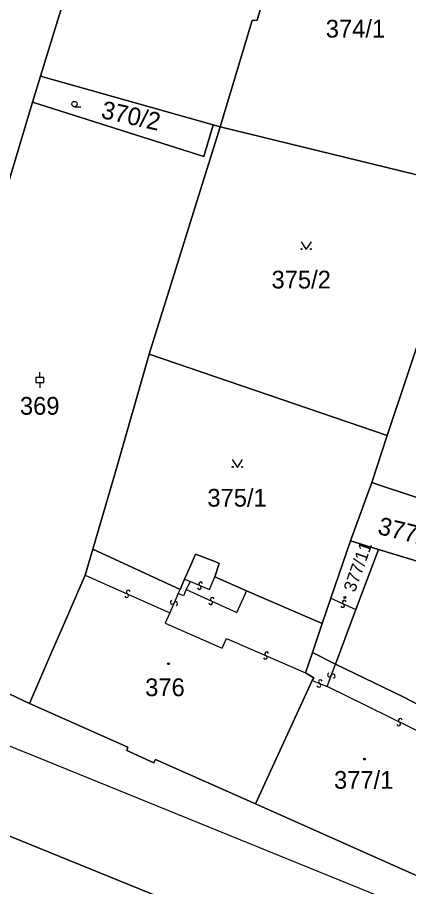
# Model space of a CAD drawing. Extents: x -600309 to -598967, y -1161267 to -1160292.
# Drawn here: x -600116.9 to -600079.4, y -1161104 to -1161020.8 of the extents above; entities that cross this region are included whole.
import ezdxf

# ---------------------------------------------------------------- set-up
doc = ezdxf.new("R2010")
doc.units = 0
for name, color, linetype in [('Level 1', 7, 'Continuous'), ('Level 13', 7, 'Continuous'), ('Level 3', 7, 'Continuous'), ('Level 4', 7, 'Continuous'), ('Level 5', 7, 'Continuous'), ('Level 60', 7, 'Continuous'), ('Vrstva 60', 7, 'Continuous')]:
    doc.layers.add(name, color=color, linetype=linetype)

msp = doc.modelspace()

# ---------------------------------------------------------------- linework, layer by layer
at = {"layer": 'Level 1'}
for points in [[(-600090.57, -1161009.4), (-600093.97, -1161021.04), (-600094.44, -1161021.09), (-600097.52, -1161031.25)], [(-600308.541, -1161016.585), (-600293.63, -1161026), (-600269.66, -1161037.42), (-600029.19, -1161135.15), (-600013.53, -1161140.37), (-599983.56, -1161149.75), (-599958.61, -1161155.76), (-599866.12, -1161178.6), (-599796.72, -1161205.03)], [(-600111.91, -1161017.25), (-600114.72, -1161026.42)], [(-600114.72, -1161026.42), (-600115.5, -1161028.9)], [(-600114.72, -1161026.42), (-600098.17, -1161031.07)], [(-600123.24, -1161054.69), (-600122.72, -1161052.98), (-600115.5, -1161028.9)], [(-600115.5, -1161028.9), (-600099.08, -1161034.09), (-600098.17, -1161031.07)], [(-600097.52, -1161031.25), (-600104.3, -1161053.03)], [(-600098.17, -1161031.07), (-600097.52, -1161031.25)], [(-600073.54, -1161037.09), (-600097.52, -1161031.25)], [(-600081.51, -1161060.83), (-600073.54, -1161037.09)], [(-600109.73, -1161071.7), (-600107.54, -1161064.29), (-600104.3, -1161053.03)], [(-600104.3, -1161053.03), (-600081.51, -1161060.83)], [(-600081.51, -1161060.83), (-600082.98, -1161065.32)], [(-600082.98, -1161065.32), (-600085.02, -1161070.92)], [(-600082.98, -1161065.32), (-600082.42, -1161065.5), (-600072.66, -1161068.75)], [(-600086.89, -1161076.41), (-600085.02, -1161070.92)], [(-600082.34, -1161071.73), (-600085.02, -1161070.92)], [(-600110.46, -1161074.18), (-600109.73, -1161071.7)], [(-600109.73, -1161071.7), (-600101.36, -1161075.55)], [(-600100.93, -1161074.58), (-600100.37, -1161073.3), (-600099.88, -1161072.19), (-600097.94, -1161072.91), (-600097.61, -1161073.09), (-600098.02, -1161074.35)], [(-600082.34, -1161071.73), (-600084.5, -1161077.49)], [(-600074.41, -1161074.14), (-600082.34, -1161071.73)], [(-600110.46, -1161074.18), (-600112.43, -1161078.77), (-600113.8, -1161081.89), (-600115.78, -1161086.48)], [(-600101.36, -1161075.55), (-600100.93, -1161074.58)], [(-600098.02, -1161074.35), (-600094.98, -1161075.7)], [(-600094.98, -1161075.7), (-600087.72, -1161078.83)], [(-600087.72, -1161078.83), (-600086.89, -1161076.41)], [(-600084.5, -1161077.49), (-600086.46, -1161082.72)], [(-600088.67, -1161081.61), (-600087.72, -1161078.83)], [(-600131.34, -1161079.28), (-600130.36, -1161079.68), (-600119.59, -1161084.7), (-600115.78, -1161086.48)], [(-600089.33, -1161083.56), (-600088.67, -1161081.61)], [(-600086.46, -1161082.72), (-600088.67, -1161081.61)], [(-600072.97, -1161094.37), (-600071.25, -1161090.38), (-600072.44, -1161089.76), (-600079.97, -1161085.85), (-600086.46, -1161082.72)], [(-600088.68, -1161084.27), (-600088.55, -1161084.03), (-600089.33, -1161083.56)], [(-600094.12, -1161096.1), (-600088.68, -1161084.27)], [(-600115.78, -1161086.48), (-600106.36, -1161090.68), (-600106.45, -1161090.97), (-600103.88, -1161092.16), (-600103.71, -1161091.85), (-600094.12, -1161096.1)], [(-600094.12, -1161096.1), (-600078.84, -1161102.88)]]:
    msp.add_lwpolyline(points, dxfattribs=at)
at = {"layer": 'Level 13'}
for centre, start, end in [((-600099.367, -1161075.031), 14.66448, 246.76248), ((-600106.324, -1161075.812), 13.4037, 245.50169), ((-600099.512, -1161075.369), 194.45003, 67.04003), ((-600106.476, -1161076.148), 193.18924, 65.77924), ((-600098.263, -1161076.502), 13.2576, 245.3556), ((-600102.108, -1161076.785), 103.51266, 336.10266), ((-600101.772, -1161076.936), 283.72711, 155.82511), ((-600098.416, -1161076.838), 193.04314, 65.63314), ((-600085.777, -1161077.117), 192.84088, 65.43088), ((-600085.622, -1161076.783), 13.05534, 245.15334), ((-600093.045, -1161081.732), 13.78302, 245.88102), ((-600093.194, -1161082.068), 193.56856, 66.15856), ((-600087.032, -1161083.733), 106.72913, 338.82712), ((-600086.688, -1161083.866), 286.51467, 159.10467), ((-600088.053, -1161084.739), 194.10698, 66.69698), ((-600087.906, -1161084.401), 14.32143, 246.41943), ((-600080.238, -1161088.105), 11.09, 243.68), ((-600080.403, -1161088.435), 191.30445, 63.40245)]:
    msp.add_arc(centre, 0.184, start, end, dxfattribs=at)
at = {"layer": 'Level 3'}
for points in [[(-600066.21, -1161108.54), (-600067.74, -1161109.99), (-600069.58, -1161110.09), (-600115.09, -1161091.62), (-600246.17, -1161038.84), (-600272.96, -1161027.28), (-600294.57, -1161016.1), (-600302.87, -1161010.53), (-600308.541, -1161006.93)], [(-600110.46, -1161074.18), (-600102.34, -1161077.79)], [(-600100.93, -1161074.58), (-600100.36, -1161074.81)], [(-600100.77, -1161075.58), (-600100.36, -1161074.81)], [(-600100.36, -1161074.81), (-600098.52, -1161075.58), (-600098.02, -1161074.35)], [(-600101.53, -1161075.94), (-600101.36, -1161075.55)], [(-600100.77, -1161075.58), (-600101.03, -1161076.16), (-600101.53, -1161075.94)], [(-600100.77, -1161075.58), (-600095.9, -1161077.76), (-600095.12, -1161076.01), (-600094.98, -1161075.7)], [(-600101.53, -1161075.94), (-600102.34, -1161077.79)], [(-600086.89, -1161076.41), (-600084.5, -1161077.49)], [(-600102.34, -1161077.79), (-600102.78, -1161078.78), (-600097.31, -1161081.18), (-600096.91, -1161080.25), (-600089.33, -1161083.56)], [(-600087.27, -1161084.87), (-600086.46, -1161082.72)], [(-600088.68, -1161084.27), (-600087.27, -1161084.87)], [(-600074.37, -1161093.69), (-600073.37, -1161091.67), (-600087.27, -1161084.87)]]:
    msp.add_lwpolyline(points, dxfattribs=at)
at = {"layer": 'Level 5'}
for p, q in [((-600111.47, -1161029.33), (-600110.875, -1161029.33)), ((-600114.8, -1161055.25), (-600114.8, -1161054.751)), ((-600114.8, -1161055.75), (-600114.8, -1161056.249))]:
    msp.add_line(p, q, dxfattribs=at)
for points in [[(-600089.761, -1161042.27), (-600089.26, -1161043.02), (-600088.76, -1161042.27)], [(-600096.361, -1161063.13), (-600095.86, -1161063.88), (-600095.36, -1161063.13)]]:
    msp.add_lwpolyline(points, dxfattribs=at)
msp.add_lwpolyline([(-600115.175, -1161055.75), (-600114.425, -1161055.75), (-600114.425, -1161055.25), (-600115.175, -1161055.25)], close=True, dxfattribs=at)
for centre, radius in [((-600111.47, -1161029.075), 0.255), ((-600089.71, -1161042.97), 0.05), ((-600088.811, -1161042.97), 0.05), ((-600096.31, -1161063.83), 0.05), ((-600095.411, -1161063.83), 0.05), ((-600085.57, -1161076.34), 0.09), ((-600085.57, -1161076.34), 0.0521), ((-600102.47, -1161082.67), 0.09), ((-600102.47, -1161082.67), 0.0521), ((-600083.68, -1161091.8), 0.09), ((-600083.68, -1161091.8), 0.0521)]:
    msp.add_circle(centre, radius, dxfattribs=at)
at = {"layer": 'Level 60'}
for points in [[(-600099.68, -1160977.79), (-600083.75, -1160986.06), (-600090.26, -1161008.35), (-600090.57, -1161009.4), (-600093.97, -1161021.04), (-600094.44, -1161021.09), (-600097.52, -1161031.25), (-600098.17, -1161031.07), (-600114.72, -1161026.42), (-600111.91, -1161017.25), (-600108.06, -1161004.73), (-600107.95, -1161004.37), (-600107.2, -1161001.8)], [(-600121.32, -1161014.45), (-600111.91, -1161017.25), (-600114.72, -1161026.42), (-600115.5, -1161028.9), (-600122.72, -1161052.98), (-600123.24, -1161054.69), (-600123.6, -1161054.61), (-600132.23, -1161050.99), (-600124.38, -1161024.29), (-600123, -1161020.09)], [(-600099.08, -1161034.09), (-600115.5, -1161028.9), (-600114.72, -1161026.42), (-600098.17, -1161031.07)], [(-600128.14, -1161069.53), (-600126.86, -1161065.65), (-600124.62, -1161058.88), (-600123.24, -1161054.69), (-600122.72, -1161052.98), (-600115.5, -1161028.9), (-600099.08, -1161034.09), (-600098.17, -1161031.07), (-600097.52, -1161031.25), (-600104.3, -1161053.03), (-600107.54, -1161064.29), (-600109.73, -1161071.7), (-600110.46, -1161074.18), (-600112.43, -1161078.77), (-600113.8, -1161081.89), (-600115.78, -1161086.48), (-600119.59, -1161084.7), (-600130.36, -1161079.68), (-600131.34, -1161079.28)], [(-600097.52, -1161031.25), (-600073.54, -1161037.09), (-600081.51, -1161060.83), (-600104.3, -1161053.03)], [(-600073.54, -1161037.09), (-600073.44, -1161036.77), (-600052.1, -1161042.45), (-600047.53, -1161043.67), (-600051.24, -1161057.79), (-600055.5, -1161073.15), (-600055.72, -1161074.02), (-600063.71, -1161071.87), (-600072.66, -1161068.75), (-600082.42, -1161065.5), (-600082.98, -1161065.32), (-600081.51, -1161060.83)], [(-600097.61, -1161073.09), (-600097.94, -1161072.91), (-600099.88, -1161072.19), (-600100.37, -1161073.3), (-600100.93, -1161074.58), (-600101.36, -1161075.55), (-600109.73, -1161071.7), (-600107.54, -1161064.29), (-600104.3, -1161053.03), (-600081.51, -1161060.83), (-600082.98, -1161065.32), (-600085.02, -1161070.92), (-600086.89, -1161076.41), (-600087.72, -1161078.83), (-600094.98, -1161075.7), (-600098.02, -1161074.35)], [(-600082.34, -1161071.73), (-600085.02, -1161070.92), (-600082.98, -1161065.32), (-600082.42, -1161065.5), (-600072.66, -1161068.75), (-600074.41, -1161074.14)], [(-600082.34, -1161071.73), (-600084.5, -1161077.49), (-600086.46, -1161082.72), (-600088.67, -1161081.61), (-600087.72, -1161078.83), (-600086.89, -1161076.41), (-600085.02, -1161070.92)], [(-600112.43, -1161078.77), (-600110.46, -1161074.18), (-600109.73, -1161071.7), (-600101.36, -1161075.55), (-600100.93, -1161074.58), (-600100.37, -1161073.3), (-600099.88, -1161072.19), (-600097.94, -1161072.91), (-600097.61, -1161073.09), (-600098.02, -1161074.35), (-600094.98, -1161075.7), (-600087.72, -1161078.83), (-600088.67, -1161081.61), (-600089.33, -1161083.56), (-600088.55, -1161084.03), (-600088.68, -1161084.27), (-600094.12, -1161096.1), (-600103.71, -1161091.85), (-600103.88, -1161092.16), (-600106.45, -1161090.97), (-600106.36, -1161090.68), (-600115.78, -1161086.48), (-600113.8, -1161081.89)], [(-600084.5, -1161077.49), (-600082.34, -1161071.73), (-600074.41, -1161074.14), (-600066.19, -1161076.96), (-600057.36, -1161080), (-600063.82, -1161102.22), (-600074.6, -1161097.5), (-600072.97, -1161094.37), (-600071.25, -1161090.38), (-600072.44, -1161089.76), (-600079.97, -1161085.85), (-600086.46, -1161082.72)], [(-600094.12, -1161096.1), (-600088.68, -1161084.27), (-600088.55, -1161084.03), (-600089.33, -1161083.56), (-600088.67, -1161081.61), (-600086.46, -1161082.72), (-600079.97, -1161085.85), (-600072.44, -1161089.76), (-600071.25, -1161090.38), (-600072.97, -1161094.37), (-600074.6, -1161097.5), (-600075.98, -1161100.51), (-600077.41, -1161103.55), (-600078.84, -1161102.88)]]:
    msp.add_lwpolyline(points, close=True, dxfattribs=at)
msp.add_lwpolyline([(-600039.55, -1161011.07), (-600042.52, -1161022.03), (-600043.33, -1161024.99), (-600046.79, -1161037.76), (-600045.87, -1161037.36), (-600046.74, -1161040.76), (-600072.58, -1161033.92), (-600073.44, -1161036.77), (-600073.54, -1161037.09), (-600097.52, -1161031.25), (-600094.44, -1161021.09), (-600093.97, -1161021.04), (-600090.57, -1161009.4)], dxfattribs=at)
at = {"layer": 'Vrstva 60'}
for points in [[(-599745.25, -1161219.88), (-599778.44, -1161210.97), (-599796.72, -1161205.03), (-599866.12, -1161178.6), (-599958.61, -1161155.76), (-599983.56, -1161149.75), (-600013.53, -1161140.37), (-600029.19, -1161135.15), (-600269.66, -1161037.42)], [(-600269.66, -1161037.42), (-600029.19, -1161135.15), (-600013.53, -1161140.37), (-599983.56, -1161149.75), (-599958.61, -1161155.76), (-599866.12, -1161178.6), (-599796.72, -1161205.03), (-599778.44, -1161210.97), (-599745.25, -1161219.88)], [(-599975.05, -1161143.25), (-599992.6, -1161138.37), (-600022.21, -1161129.09), (-600027.25, -1161127.68), (-600035.23, -1161124.14), (-600060.19, -1161113.93), (-600061.42, -1161112.61), (-600061.66, -1161110.46), (-600066.21, -1161108.54), (-600077.41, -1161103.55), (-600078.84, -1161102.88), (-600094.12, -1161096.1), (-600103.71, -1161091.85), (-600103.88, -1161092.16), (-600106.45, -1161090.97), (-600106.36, -1161090.68), (-600115.78, -1161086.48), (-600119.59, -1161084.7)]]:
    msp.add_lwpolyline(points, dxfattribs=at)

# ---------------------------------------------------------------- texts
at = {"layer": 'Level 4'}
for s, p in [('374/1', (-600087.39, -1161022.71)), ('375/2', (-600092.59, -1161046.74)), ('369', (-600116.701, -1161058.83)), ('375/1', (-600098.74, -1161067.63)), ('376', (-600104.7, -1161085.78)), ('377/1', (-600086.6, -1161094.65))]:
    msp.add_text(s, height=1.7, dxfattribs=at).set_placement(p)
for s, height, rotation, p in [('370/2', 1.7, 347.4, (-600109.01, -1161030.4)), ('377/3', 1.7, 346.5, (-600082.5, -1161070.24)), ('377/11', 1.2, 70.2, (-600084.6, -1161075.9))]:
    msp.add_text(s, height=height, rotation=rotation, dxfattribs=at).set_placement(p)

doc.saveas('drawing.dxf')
